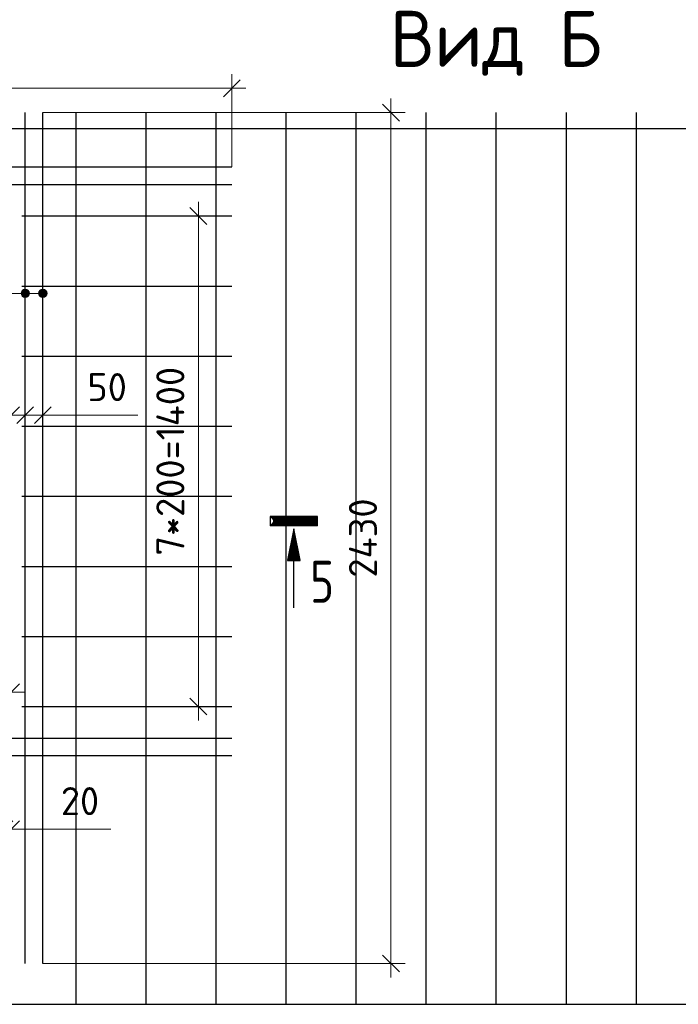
# Model space of a CAD drawing. Header units: millimetres. Extents: x -49773 to 2322955, y -3321 to 58485.
# Tile 556 of 580: x 2202551 to 2207253, y 27039 to 34065. Entities that reach past the tile are written whole.
import ezdxf

# ---------------------------------------------------------------- set-up
doc = ezdxf.new("R2010")
doc.units = ezdxf.units.MM
doc.header["$PDMODE"] = 65
for name, color, linetype, lineweight in [('Standard', 7, 'Continuous', 25), ('Арм.стержн. вертикальными 1', 22, 'Continuous', 35), ('Арм.стержн. Доп. арматура', 180, 'Continuous', 35), ('СПДС_РАЗМЕРЫ', 152, 'Continuous', 25), ('Стена_ общее', 7, 'Continuous', 35)]:
    doc.layers.add(name, color=color, linetype=linetype, lineweight=lineweight)
doc.styles.add('ISOCPEUR', font='txt')
doc.dimstyles.new('__________2', dxfattribs={"dimtxt": 250, "dimasz": 200, "dimexe": 0, "dimexo": 0, "dimgap": 100, "dimtad": 1, "dimdec": 0, "dimrnd": 1, "dimzin": 12, "dimdsep": 46, "dimtxsty": 'ISOCPEUR', "dimblk": 'ALL_ML_STRICH', "dimblk1": 'ALL_ML_STRICH', "dimblk2": 'ALL_ML_STRICH', "dimsah": 1, "dimcen": 0, "dimclrd": 7, "dimclre": 7, "dimclrt": 7, "dimadec": 0, "dimazin": 0, "dimtfac": 1, "dimtdec": 0, "dimtmove": 1, "dimatfit": 3, "dimfxl": 0, "dimtzin": 0, "dimlwd": 0, "dimlwe": 13, "dimarcsym": 0})

# ---------------------------------------------------------------- blocks, each defined once
blk = doc.blocks.new('ALL_ML_STRICH')
at = {"color": 0, "linetype": 'ByBlock', "lineweight": -2}
for p, q in [((0, -0.5), (0, 0.5)), ((-1, 0), (0.5, 0)), ((-0.3, -0.3), (0.3, 0.3))]:
    blk.add_line(p, q, dxfattribs=at)
blk = doc.blocks.new('*D1098')
at = {"layer": 'Defpoints', "color": 0}
for p in [(2202491, 29265.7), (2200241, 29039.3), (2202491, 29039.3)]:
    blk.add_point(p, dxfattribs=at)
at = {"layer": 'СПДС_РАЗМЕРЫ', "color": 7, "lineweight": 13}
for p, q in [((2200241, 29039.3), (2200241, 29265.7)), ((2202491, 29039.3), (2202491, 29265.7))]:
    blk.add_line(p, q, dxfattribs=at)
at = {"layer": 'СПДС_РАЗМЕРЫ', "color": 7, "lineweight": 0}
blk.add_line((2200441, 29265.7), (2202291, 29265.7), dxfattribs=at)
at = {"layer": 'СПДС_РАЗМЕРЫ', "color": 7, "lineweight": 0, "xscale": 200, "yscale": 200, "zscale": 200, "rotation": 180}
blk.add_blockref('ALL_ML_STRICH', (2200241, 29265.7), dxfattribs=at)
at = {"layer": 'СПДС_РАЗМЕРЫ', "color": 7, "lineweight": 0, "xscale": 200, "yscale": 200, "zscale": 200}
blk.add_blockref('ALL_ML_STRICH', (2202491, 29265.7), dxfattribs=at)
at = {"layer": 'СПДС_РАЗМЕРЫ', "color": 7, "insert": (2201366, 29465.7), "char_height": 200, "attachment_point": 5, "style": 'ISOCPEUR'}
blk.add_mtext('900', dxfattribs=at)
blk = doc.blocks.new('*D1104')
at = {"layer": 'Defpoints', "color": 0}
for p in [(2202491, 29039.3), (2202441.9, 28964.3), (2202441.9, 28289)]:
    blk.add_point(p, dxfattribs=at)
at = {"layer": 'СПДС_РАЗМЕРЫ', "color": 7, "lineweight": 13}
for p, q in [((2202491, 29039.3), (2202491, 28289)), ((2202441.9, 28964.3), (2202441.9, 28289))]:
    blk.add_line(p, q, dxfattribs=at)
at = {"layer": 'СПДС_РАЗМЕРЫ', "color": 7, "lineweight": 0}
for p, q in [((2202241.9, 28289), (2202041.9, 28289)), ((2202491, 28289), (2202441.9, 28289)), ((2202491, 28289), (2203201.7, 28289)), ((2202691, 28289), (2202891, 28289))]:
    blk.add_line(p, q, dxfattribs=at)
at = {"layer": 'СПДС_РАЗМЕРЫ', "color": 7, "lineweight": 0, "xscale": 200, "yscale": 200, "zscale": 200}
blk.add_blockref('ALL_ML_STRICH', (2202441.9, 28289), dxfattribs=at)
at = {"layer": 'СПДС_РАЗМЕРЫ', "color": 7, "lineweight": 0, "xscale": 200, "yscale": 200, "zscale": 200, "rotation": 180}
blk.add_blockref('ALL_ML_STRICH', (2202491, 28289), dxfattribs=at)
at = {"layer": 'СПДС_РАЗМЕРЫ', "color": 7, "insert": (2202981.7, 28489), "char_height": 200, "attachment_point": 5, "style": 'ISOCPEUR'}
blk.add_mtext('20', dxfattribs=at)
blk = doc.blocks.new('*D1106')
at = {"layer": 'Defpoints', "color": 0}
for p in [(2203826.7, 32664.3), (2204066, 32664.3), (2204066, 29164.3)]:
    blk.add_point(p, dxfattribs=at)
at = {"layer": 'СПДС_РАЗМЕРЫ', "color": 7, "lineweight": 13}
for p, q in [((2204066, 32664.3), (2203826.7, 32664.3)), ((2204066, 29164.3), (2203826.7, 29164.3))]:
    blk.add_line(p, q, dxfattribs=at)
at = {"layer": 'СПДС_РАЗМЕРЫ', "color": 7, "lineweight": 0}
blk.add_line((2203826.7, 29364.3), (2203826.7, 32464.3), dxfattribs=at)
at = {"layer": 'СПДС_РАЗМЕРЫ', "color": 7, "lineweight": 0, "xscale": 200, "yscale": 200, "zscale": 200}
for p, rotation in [((2203826.7, 32664.3), 90), ((2203826.7, 29164.3), 270)]:
    blk.add_blockref('ALL_ML_STRICH', p, dxfattribs=dict(at, rotation=rotation))
at = {"layer": 'СПДС_РАЗМЕРЫ', "color": 7, "insert": (2203626.7, 30914.3), "char_height": 200, "attachment_point": 5, "rotation": 90, "style": 'ISOCPEUR'}
blk.add_mtext('7*200=1400', dxfattribs=at)
blk = doc.blocks.new('*D1109')
at = {"layer": 'Defpoints', "color": 0}
for p in [(2202591, 31243.1), (2202591, 31164.3), (2202716, 31164.3)]:
    blk.add_point(p, dxfattribs=at)
at = {"layer": 'СПДС_РАЗМЕРЫ', "color": 7, "lineweight": 0}
for p, q in [((2202391, 31243.1), (2202191, 31243.1)), ((2202716, 31243.1), (2202591, 31243.1)), ((2202716, 31243.1), (2203395.4, 31243.1)), ((2202916, 31243.1), (2203116, 31243.1))]:
    blk.add_line(p, q, dxfattribs=at)
at = {"layer": 'СПДС_РАЗМЕРЫ', "color": 7, "lineweight": 13}
for p, q in [((2202591, 31164.3), (2202591, 31243.1)), ((2202716, 31164.3), (2202716, 31243.1))]:
    blk.add_line(p, q, dxfattribs=at)
at = {"layer": 'СПДС_РАЗМЕРЫ', "color": 7, "lineweight": 0, "xscale": 200, "yscale": 200, "zscale": 200}
blk.add_blockref('ALL_ML_STRICH', (2202591, 31243.1), dxfattribs=at)
at = {"layer": 'СПДС_РАЗМЕРЫ', "color": 7, "lineweight": 0, "xscale": 200, "yscale": 200, "zscale": 200, "rotation": 180}
blk.add_blockref('ALL_ML_STRICH', (2202716, 31243.1), dxfattribs=at)
at = {"layer": 'СПДС_РАЗМЕРЫ', "color": 7, "insert": (2203175.4, 31443.1), "char_height": 200, "attachment_point": 5, "style": 'ISOCPEUR'}
blk.add_mtext('50', dxfattribs=at)
blk = doc.blocks.new('*D1110')
at = {"layer": 'Defpoints', "color": 0}
for p in [(2202591, 31243.1), (2202491, 31164.3), (2202591, 31164.3)]:
    blk.add_point(p, dxfattribs=at)
at = {"layer": 'СПДС_РАЗМЕРЫ', "color": 7, "lineweight": 0}
for p, q in [((2202491, 31243.1), (2201776.5, 31243.1)), ((2202291, 31243.1), (2202091, 31243.1)), ((2202491, 31243.1), (2202591, 31243.1)), ((2202791, 31243.1), (2202991, 31243.1))]:
    blk.add_line(p, q, dxfattribs=at)
at = {"layer": 'СПДС_РАЗМЕРЫ', "color": 7, "lineweight": 13}
for p, q in [((2202491, 31164.3), (2202491, 31243.1)), ((2202591, 31164.3), (2202591, 31243.1))]:
    blk.add_line(p, q, dxfattribs=at)
at = {"layer": 'СПДС_РАЗМЕРЫ', "color": 7, "lineweight": 0, "xscale": 200, "yscale": 200, "zscale": 200}
blk.add_blockref('ALL_ML_STRICH', (2202491, 31243.1), dxfattribs=at)
at = {"layer": 'СПДС_РАЗМЕРЫ', "color": 7, "lineweight": 0, "xscale": 200, "yscale": 200, "zscale": 200, "rotation": 180}
blk.add_blockref('ALL_ML_STRICH', (2202591, 31243.1), dxfattribs=at)
at = {"layer": 'СПДС_РАЗМЕРЫ', "color": 7, "insert": (2202006.5, 31443.1), "char_height": 200, "attachment_point": 5, "style": 'ISOCPEUR'}
blk.add_mtext('40', dxfattribs=at)
blk = doc.blocks.new('*D1111')
at = {"layer": 'Defpoints', "color": 0}
for p in [(2204066, 33575), (2198666, 33014.3), (2204066, 33014.3)]:
    blk.add_point(p, dxfattribs=at)
at = {"layer": 'СПДС_РАЗМЕРЫ', "color": 7, "lineweight": 13}
for p, q in [((2198666, 33014.3), (2198666, 33575)), ((2204066, 33014.3), (2204066, 33575))]:
    blk.add_line(p, q, dxfattribs=at)
at = {"layer": 'СПДС_РАЗМЕРЫ', "color": 7, "lineweight": 0}
blk.add_line((2198866, 33575), (2203866, 33575), dxfattribs=at)
at = {"layer": 'СПДС_РАЗМЕРЫ', "color": 7, "lineweight": 0, "xscale": 200, "yscale": 200, "zscale": 200, "rotation": 180}
blk.add_blockref('ALL_ML_STRICH', (2198666, 33575), dxfattribs=at)
at = {"layer": 'СПДС_РАЗМЕРЫ', "color": 7, "lineweight": 0, "xscale": 200, "yscale": 200, "zscale": 200}
blk.add_blockref('ALL_ML_STRICH', (2204066, 33575), dxfattribs=at)
at = {"layer": 'СПДС_РАЗМЕРЫ', "color": 7, "insert": (2201366, 33775), "char_height": 200, "attachment_point": 5, "style": 'ISOCPEUR'}
blk.add_mtext('2160', dxfattribs=at)
blk = doc.blocks.new('*D1112')
at = {"layer": 'Defpoints', "color": 0}
for p in [(2202716, 33401.8), (2205201.8, 33401.8), (2202716, 27331)]:
    blk.add_point(p, dxfattribs=at)
at = {"layer": 'СПДС_РАЗМЕРЫ', "color": 7, "lineweight": 13}
for p, q in [((2202716, 33401.8), (2205201.8, 33401.8)), ((2202716, 27331), (2205201.8, 27331))]:
    blk.add_line(p, q, dxfattribs=at)
at = {"layer": 'СПДС_РАЗМЕРЫ', "color": 7, "lineweight": 0}
blk.add_line((2205201.8, 27531), (2205201.8, 33201.8), dxfattribs=at)
at = {"layer": 'СПДС_РАЗМЕРЫ', "color": 7, "lineweight": 0, "xscale": 200, "yscale": 200, "zscale": 200}
for p, rotation in [((2205201.8, 33401.8), 90), ((2205201.8, 27331), 270)]:
    blk.add_blockref('ALL_ML_STRICH', p, dxfattribs=dict(at, rotation=rotation))
at = {"layer": 'СПДС_РАЗМЕРЫ', "color": 7, "insert": (2205001.8, 30366.4), "char_height": 200, "attachment_point": 5, "rotation": 90, "style": 'ISOCPEUR'}
blk.add_mtext('2430', dxfattribs=at)

msp = doc.modelspace()

# ---------------------------------------------------------------- hatches: boundary and pattern name
at = {"layer": 'Арм.стержн. Доп. арматура', "linetype": 'Continuous', "lineweight": 13, "transparency": 33554687}
for points in [[(2202565.2, 32097.2), (2202565.2, 32127.2), (2202561, 32112.2)], [(2202565.2, 32097.2), (2202565.2, 32127.2), (2202561, 32112.2)], [(2202565.2, 32127.2), (2202576, 32086.4), (2202576, 32138)], [(2202565.2, 32127.2), (2202576, 32086.4), (2202576, 32138)], [(2202565.2, 32127.2), (2202565.2, 32097.2), (2202576, 32086.4)], [(2202565.2, 32127.2), (2202565.2, 32097.2), (2202576, 32086.4)], [(2202576, 32138), (2202591, 32082.2), (2202591, 32142.2)], [(2202576, 32138), (2202591, 32082.2), (2202591, 32142.2)], [(2202576, 32138), (2202576, 32086.4), (2202591, 32082.2)], [(2202576, 32138), (2202576, 32086.4), (2202591, 32082.2)], [(2202591, 32142.2), (2202591, 32082.2), (2202606, 32086.4)], [(2202591, 32142.2), (2202606, 32086.4), (2202606, 32138)], [(2202591, 32142.2), (2202591, 32082.2), (2202606, 32086.4)], [(2202591, 32142.2), (2202606, 32086.4), (2202606, 32138)], [(2202606, 32138), (2202606, 32086.4), (2202616.8, 32097.2)], [(2202606, 32138), (2202616.8, 32097.2), (2202616.8, 32127.2)], [(2202606, 32138), (2202606, 32086.4), (2202616.8, 32097.2)], [(2202606, 32138), (2202616.8, 32097.2), (2202616.8, 32127.2)], [(2202616.8, 32127.2), (2202616.8, 32097.2), (2202621, 32112.2)], [(2202616.8, 32127.2), (2202616.8, 32097.2), (2202621, 32112.2)], [(2202690.8, 32097.2), (2202690.8, 32127.2), (2202686.6, 32112.2)], [(2202690.8, 32097.2), (2202690.8, 32127.2), (2202686.6, 32112.2)], [(2202690.8, 32127.2), (2202701.6, 32086.4), (2202701.6, 32138)], [(2202690.8, 32127.2), (2202701.6, 32086.4), (2202701.6, 32138)], [(2202690.8, 32127.2), (2202690.8, 32097.2), (2202701.6, 32086.4)], [(2202690.8, 32127.2), (2202690.8, 32097.2), (2202701.6, 32086.4)], [(2202701.6, 32138), (2202716.6, 32082.2), (2202716.6, 32142.2)], [(2202701.6, 32138), (2202716.6, 32082.2), (2202716.6, 32142.2)], [(2202701.6, 32138), (2202701.6, 32086.4), (2202716.6, 32082.2)], [(2202701.6, 32138), (2202701.6, 32086.4), (2202716.6, 32082.2)], [(2202716.6, 32142.2), (2202716.6, 32082.2), (2202731.6, 32086.4)], [(2202716.6, 32142.2), (2202731.6, 32086.4), (2202731.6, 32138)], [(2202716.6, 32142.2), (2202716.6, 32082.2), (2202731.6, 32086.4)], [(2202716.6, 32142.2), (2202731.6, 32086.4), (2202731.6, 32138)], [(2202731.6, 32138), (2202731.6, 32086.4), (2202742.4, 32097.2)], [(2202731.6, 32138), (2202742.4, 32097.2), (2202742.4, 32127.2)], [(2202731.6, 32138), (2202731.6, 32086.4), (2202742.4, 32097.2)], [(2202731.6, 32138), (2202742.4, 32097.2), (2202742.4, 32127.2)], [(2202742.4, 32127.2), (2202742.4, 32097.2), (2202746.6, 32112.2)], [(2202742.4, 32127.2), (2202742.4, 32097.2), (2202746.6, 32112.2)]]:
    msp.add_hatch(color=7, dxfattribs=at).paths.add_polyline_path(points)

# ---------------------------------------------------------------- linework, layer by layer
at = {"layer": 'Standard', "color": 7, "linetype": 'Continuous', "lineweight": -3, "transparency": 33554687}
for p, q in [((2204341.5, 30518.7), (2204674.5, 30518.7)), ((2204343.7, 30516.4), (2204672.2, 30516.4)), ((2204346, 30514.2), (2204670, 30514.2)), ((2204348.2, 30511.9), (2204667.7, 30511.9)), ((2204350.5, 30509.7), (2204665.5, 30509.7)), ((2204352.7, 30507.4), (2204663.2, 30507.4)), ((2204355, 30505.2), (2204661, 30505.2)), ((2204357.2, 30502.9), (2204658.7, 30502.9)), ((2204359.5, 30500.7), (2204656.5, 30500.7)), ((2204361.7, 30498.4), (2204654.2, 30498.4)), ((2204364, 30496.2), (2204652, 30496.2)), ((2204366.2, 30480.4), (2204366.2, 30493.9)), ((2204366.2, 30493.9), (2204649.7, 30493.9)), ((2204368.5, 30482.7), (2204368.5, 30491.7)), ((2204368.5, 30491.7), (2204647.5, 30491.7)), ((2204638.5, 30491.7), (2204377.5, 30491.7)), ((2204636.2, 30493.9), (2204379.7, 30493.9)), ((2204634, 30496.2), (2204382, 30496.2)), ((2204631.7, 30498.4), (2204384.2, 30498.4)), ((2204647.5, 30491.7), (2204647.5, 30482.7)), ((2204649.7, 30493.9), (2204649.7, 30480.4)), ((2204652, 30496.2), (2204652, 30478.2)), ((2204654.2, 30498.4), (2204654.2, 30476)), ((2204656.5, 30500.7), (2204656.5, 30473.7)), ((2204658.7, 30502.9), (2204658.7, 30471.4)), ((2204661, 30505.2), (2204661, 30469.2)), ((2204663.2, 30507.4), (2204663.2, 30466.9)), ((2204665.5, 30509.7), (2204665.5, 30464.7)), ((2204667.7, 30511.9), (2204667.7, 30462.4)), ((2204670, 30514.2), (2204670, 30460.2)), ((2204672.2, 30516.4), (2204672.2, 30457.9)), ((2204674.5, 30518.7), (2204674.5, 30455.7)), ((2204676.7, 30453.4), (2204339.2, 30453.4)), ((2204674.5, 30455.7), (2204341.5, 30455.7)), ((2204672.2, 30457.9), (2204343.7, 30457.9)), ((2204670, 30460.2), (2204346, 30460.2)), ((2204667.7, 30462.4), (2204348.2, 30462.4)), ((2204665.5, 30464.7), (2204350.5, 30464.7)), ((2204663.2, 30466.9), (2204352.7, 30466.9)), ((2204661, 30469.2), (2204355, 30469.2)), ((2204658.7, 30471.4), (2204357.2, 30471.4)), ((2204656.5, 30473.7), (2204359.5, 30473.7)), ((2204654.2, 30476), (2204361.7, 30476)), ((2204652, 30478.2), (2204364, 30478.2)), ((2204649.7, 30480.4), (2204366.2, 30480.4)), ((2204647.5, 30482.7), (2204368.5, 30482.7)), ((2204370.7, 30484.9), (2204370.7, 30489.4)), ((2204370.7, 30489.4), (2204645.2, 30489.4)), ((2204645.2, 30484.9), (2204370.7, 30484.9)), ((2204643, 30487.2), (2204373, 30487.2)), ((2204373, 30487.2), (2204643, 30487.2)), ((2204640.7, 30489.4), (2204375.2, 30489.4)), ((2204375.2, 30484.9), (2204640.7, 30484.9)), ((2204377.5, 30482.7), (2204638.5, 30482.7)), ((2204379.7, 30480.4), (2204636.2, 30480.4)), ((2204382, 30478.2), (2204634, 30478.2)), ((2204384.2, 30476), (2204631.7, 30476)), ((2204643, 30487.2), (2204643, 30487.2)), ((2204645.2, 30489.4), (2204645.2, 30484.9)), ((2204465.7, 30208.2), (2204508, 30419.5)), ((2204468.4, 30210.4), (2204508, 30408)), ((2204471.3, 30212.7), (2204508, 30396.5)), ((2204474, 30214.9), (2204508, 30385)), ((2204476.7, 30217.2), (2204508, 30373.6)), ((2204479.4, 30219.4), (2204508, 30362.1)), ((2204482.1, 30221.7), (2204508, 30350.6)), ((2204508, 30419.5), (2204550.3, 30208.2)), ((2204508, 30408), (2204547.6, 30210.4)), ((2204508, 30396.5), (2204544.6, 30212.7)), ((2204508, 30385), (2204541.9, 30214.9)), ((2204508, 30373.6), (2204539.2, 30217.2)), ((2204508, 30362.1), (2204536.5, 30219.4)), ((2204508, 30350.6), (2204533.8, 30221.7)), ((2204485, 30223.9), (2204508, 30339.1)), ((2204487.7, 30226.2), (2204508, 30327.7)), ((2204490.4, 30228.4), (2204508, 30316.2)), ((2204493.1, 30230.7), (2204508, 30304.7)), ((2204495.8, 30232.9), (2204508, 30293.2)), ((2204498.7, 30235.2), (2204508, 30281.8)), ((2204508, 30339.1), (2204530.9, 30223.9)), ((2204508, 30327.7), (2204528.2, 30226.2)), ((2204508, 30316.2), (2204525.5, 30228.4)), ((2204508, 30304.7), (2204522.8, 30230.7)), ((2204508, 30293.2), (2204520.1, 30232.9)), ((2204508, 30281.8), (2204517.2, 30235.2)), ((2204547.6, 30210.4), (2204468.4, 30210.4)), ((2204544.6, 30212.7), (2204471.3, 30212.7)), ((2204541.9, 30214.9), (2204474, 30214.9)), ((2204539.2, 30217.2), (2204476.7, 30217.2)), ((2204536.5, 30219.4), (2204479.4, 30219.4)), ((2204533.8, 30221.7), (2204482.1, 30221.7)), ((2204530.9, 30223.9), (2204485, 30223.9)), ((2204528.2, 30226.2), (2204487.7, 30226.2)), ((2204525.5, 30228.4), (2204490.4, 30228.4)), ((2204522.8, 30230.7), (2204493.1, 30230.7)), ((2204520.1, 30232.9), (2204495.8, 30232.9)), ((2204517.2, 30235.2), (2204498.7, 30235.2)), ((2204501.4, 30237.4), (2204508, 30270.3)), ((2204514.5, 30237.4), (2204501.4, 30237.4)), ((2204504.1, 30239.7), (2204508, 30258.8)), ((2204511.8, 30239.7), (2204504.1, 30239.7)), ((2204506.8, 30241.9), (2204508, 30247.3)), ((2204509.1, 30241.9), (2204506.8, 30241.9)), ((2204508, 30270.3), (2204514.5, 30237.4)), ((2204508, 30258.8), (2204511.8, 30239.7)), ((2204508, 30247.3), (2204509.1, 30241.9)), ((2204550.3, 30208.2), (2204465.7, 30208.2)), ((2204508, 29868.4), (2204508, 30205.9))]:
    msp.add_line(p, q, dxfattribs=at)
for points in [[(2204676.7, 30453.4), (2204676.7, 30520.9), (2204339.2, 30520.9), (2204339.2, 30453.4)], [(2204508, 30205.9), (2204553, 30205.9), (2204508, 30430.9), (2204463, 30205.9), (2204508, 30205.9)]]:
    msp.add_lwpolyline(points, dxfattribs=at)
at = {"layer": 'Арм.стержн. вертикальными 1', "color": 4, "linetype": 'Continuous', "lineweight": 25, "transparency": 33554687}
for p, q in [((2202953.5, 27039.3), (2202953.5, 33401.8)), ((2203453.5, 27039.3), (2203453.5, 33401.8)), ((2203953.5, 27039.3), (2203953.5, 33401.8)), ((2204453.5, 27039.3), (2204453.5, 33401.8)), ((2204953.5, 27039.3), (2204953.5, 33401.8)), ((2205453.5, 27039.3), (2205453.5, 33401.8)), ((2205953.5, 27039.3), (2205953.5, 33401.8)), ((2206453.5, 27039.3), (2206453.5, 33401.8)), ((2206953.5, 27039.3), (2206953.5, 33401.8)), ((2202566, 32664.3), (2204066, 32664.3)), ((2202566, 32164.3), (2204066, 32164.3)), ((2202566, 31664.3), (2204066, 31664.3)), ((2202566, 31164.3), (2204066, 31164.3)), ((2202566, 30664.3), (2204066, 30664.3)), ((2202566, 30164.3), (2204066, 30164.3)), ((2202566, 29664.3), (2204066, 29664.3)), ((2202566, 29164.3), (2204066, 29164.3))]:
    msp.add_line(p, q, dxfattribs=at)
at = {"layer": 'Арм.стержн. Доп. арматура', "color": 211, "linetype": 'Continuous', "lineweight": 25, "true_color": 0xff54ff, "transparency": 33554687}
for p, q in [((2202591, 27331), (2202591, 33401.8)), ((2202716, 27331), (2202716, 33401.8)), ((2198666, 33014.3), (2204066, 33014.3)), ((2198666, 32889.3), (2204066, 32889.3)), ((2198666, 28939.3), (2204066, 28939.3)), ((2198666, 28814.3), (2204066, 28814.3))]:
    msp.add_line(p, q, dxfattribs=at)
at = {"layer": 'Арм.стержн. Доп. арматура', "color": 7, "linetype": 'Continuous', "lineweight": 13, "transparency": 33554687}
for p, q in [((2200594.8, 32112.2), (2202716, 32112.2)), ((2200594.8, 32112.2), (2202716, 32112.2)), ((2200594.8, 32112.2), (2202716, 32112.2)), ((2200594.8, 32112.2), (2202716, 32112.2)), ((2202561, 32112.2), (2202561, 32112.2)), ((2202561, 32112.2), (2202561, 32112.2)), ((2202591, 32142.2), (2202591, 32142.2)), ((2202591, 32142.2), (2202591, 32142.2)), ((2202621, 32112.2), (2202621, 32112.2)), ((2202621, 32112.2), (2202621, 32112.2)), ((2202686.6, 32112.2), (2202686.6, 32112.2)), ((2202686.6, 32112.2), (2202686.6, 32112.2)), ((2202716.6, 32142.2), (2202716.6, 32142.2)), ((2202716.6, 32142.2), (2202716.6, 32142.2)), ((2202746.6, 32112.2), (2202746.6, 32112.2)), ((2202746.6, 32112.2), (2202746.6, 32112.2)), ((2202591, 32082.2), (2202591, 32082.2)), ((2202591, 32082.2), (2202591, 32082.2)), ((2202716.6, 32082.2), (2202716.6, 32082.2)), ((2202716.6, 32082.2), (2202716.6, 32082.2))]:
    msp.add_line(p, q, dxfattribs=at)
for centre in [(2202591, 32112.2), (2202591, 32112.2), (2202716.6, 32112.2), (2202716.6, 32112.2)]:
    msp.add_circle(centre, 30, dxfattribs=at)
at = {"layer": 'Стена_ общее', "color": 7, "linetype": 'Continuous', "lineweight": 25, "transparency": 33554687}
for p, q in [((2194991, 33289.3), (2216841, 33289.3)), ((2194991, 27039.3), (2216841, 27039.3))]:
    msp.add_line(p, q, dxfattribs=at)

# ---------------------------------------------------------------- texts
at = {"layer": 'Standard', "color": 7, "linetype": 'Continuous', "lineweight": 35, "transparency": 33554687, "insert": (2205194.3, 33664.7), "char_height": 400, "width": 1669.081, "attachment_point": 7, "style": 'ISOCPEUR'}
msp.add_mtext('{\\W0.9500;Вид Б}', dxfattribs=at)
at = {"layer": 'Standard', "color": 7, "linetype": 'Continuous', "lineweight": 25, "transparency": 33554687, "insert": (2204624.7, 29904), "char_height": 300, "width": 326.407, "attachment_point": 7, "style": 'ISOCPEUR'}
msp.add_mtext('{\\W0.7800;5}', dxfattribs=at)

# ---------------------------------------------------------------- dimensions: what is measured, and where the dimension line sits
at = {"layer": 'СПДС_РАЗМЕРЫ'}
for base, p1, p2, picture, middle in [((2204066, 33575), (2198666, 33014.3), (2204066, 33014.3), '*D1111', (2201366, 33775)), ((2202491, 29265.7), (2200241, 29039.3), (2202491, 29039.3), '*D1098', (2201366, 29465.7))]:
    dim = msp.add_linear_dim(base=base, p1=p1, p2=p2, dimstyle='__________2', override={"dimtxt": 200, "dimlfac": 0.4}, dxfattribs=at)
    dim.commit()
    dim.dimension.update_dxf_attribs({"geometry": picture, "text_midpoint": middle})
for base, p1, p2, text, picture, middle in [((2205201.8, 33401.8), (2202716, 27331), (2202716, 33401.8), '2430', '*D1112', (2205001.8, 30366.4)), ((2203826.7, 32664.3), (2204066, 29164.3), (2204066, 32664.3), '7*200=1400', '*D1106', (2203626.7, 30914.3))]:
    dim = msp.add_linear_dim(base=base, p1=p1, p2=p2, angle=90, text=text, dimstyle='__________2', override={"dimtxt": 200, "dimlfac": 0.4}, dxfattribs=at)
    dim.commit()
    dim.dimension.update_dxf_attribs({"geometry": picture, "text_midpoint": middle})
for p1, angle, picture, middle in [((2202491, 31164.3), 0, '*D1110', (2202006.5, 31240.5)), ((2202716, 31164.3), 180, '*D1109', (2203175.4, 31240.5))]:
    dim = msp.add_linear_dim(base=(2202591, 31243.1), p1=p1, p2=(2202591, 31164.3), angle=angle, dimstyle='__________2', override={"dimtxt": 200, "dimlfac": 0.4}, dxfattribs=at)
    dim.commit()
    dim.dimension.update_dxf_attribs({"geometry": picture, "text_midpoint": middle, "dimtype": 160})
dim = msp.add_linear_dim(base=(2202441.9, 28289), p1=(2202491, 29039.3), p2=(2202441.9, 28964.3), dimstyle='__________2', override={"dimtxt": 200, "dimlfac": 0.4}, dxfattribs=at)
dim.commit()
dim.dimension.update_dxf_attribs({"geometry": '*D1104', "text_midpoint": (2202981.7, 28268.3), "dimtype": 160})

doc.saveas('drawing.dxf')
